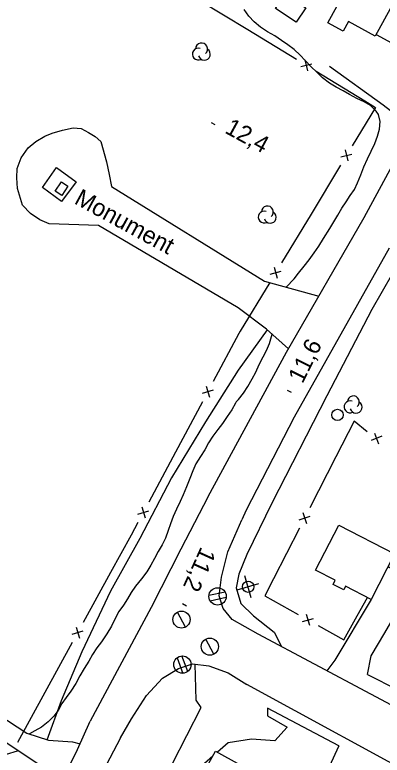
# Model space of a CAD drawing. Extents: x 219136 to 222520, y 5421589 to 5424530.
# Drawn here: x 220669 to 220733.4, y 5423443.6 to 5423573.3 of the extents above; entities that cross this region are included whole.
import ezdxf

# ---------------------------------------------------------------- set-up
doc = ezdxf.new("R2010")
doc.units = 0
for name, color, linetype in [('Level 19', 7, 'Continuous'), ('Level 2', 7, 'Continuous'), ('Level 21', 7, 'Continuous'), ('Level 22', 7, 'Continuous'), ('Level 3', 7, 'Continuous'), ('Level 31', 7, 'Continuous'), ('Level 36', 7, 'Continuous'), ('Level 37', 7, 'Continuous'), ('Level 39', 7, 'Continuous'), ('Level 44', 7, 'Continuous')]:
    doc.layers.add(name, color=color, linetype=linetype)

msp = doc.modelspace()

# ---------------------------------------------------------------- linework, layer by layer
at = {"layer": 'Level 19'}
for points in [[(220677.26, 5423439.13), (220673.4, 5423441.75), (220667.19, 5423445.95), (220659.5, 5423450.1), (220648.79, 5423456.42), (220637.57, 5423462.4), (220628.98, 5423466.65), (220621.26, 5423469.59), (220614.32, 5423472.49), (220608.83, 5423475.28), (220604.62, 5423479.01), (220601.77, 5423483.41), (220599.74, 5423489.66), (220599.04, 5423497.72), (220600.51, 5423508.16), (220602.83, 5423518.02), (220605.47, 5423524.83), (220611.33, 5423535.54), (220620.35, 5423551.71), (220628.37, 5423563.76), (220635.22, 5423575.59), (220641.88, 5423588.2), (220645.01, 5423593.87)], [(220732.32, 5423569.91), (220735.63, 5423568.08), (220738.92, 5423566.92), (220744.8, 5423565.01)], [(220738.68, 5423553.51), (220733.57, 5423557.53), (220724.11, 5423564.31)], [(220716.95, 5423514.83), (220716.95, 5423514.83), (220713.06, 5423518.27), (220708.12, 5423521.97), (220683.64, 5423536.42), (220674.96, 5423536.72), (220673.33, 5423537.39), (220671.74, 5423538.54), (220670.34, 5423539.97), (220669.94, 5423541.17), (220669.45, 5423542.92), (220669.34, 5423544.78), (220669.4, 5423546.39), (220670.1, 5423548.28), (220671.28, 5423550.05), (220672.67, 5423551.13), (220674.21, 5423552.06), (220675.54, 5423552.62), (220677.33, 5423553.15), (220679.19, 5423553.54), (220680.57, 5423553.41), (220681.87, 5423552.72), (220683.07, 5423552), (220684.03, 5423551.15), (220685.04, 5423547.57), (220685.53, 5423545.38), (220685.94, 5423543.25), (220712.71, 5423526.66), (220722.25, 5423524.03), (220722.25, 5423524.03)], [(220673.8, 5423543.06), (220676.25, 5423546.6), (220679.75, 5423544.07), (220677.14, 5423540.61), (220673.8, 5423543.06)], [(220730.8, 5423457.7), (220731.41, 5423461.02), (220733.84, 5423465.03), (220738.99, 5423473.85), (220734.39, 5423476.62)], [(220731.46, 5423470.89), (220725.07, 5423460.26), (220723.68, 5423458.39)], [(220703.69, 5423443.42), (220702.23, 5423442.15), (220700.68, 5423439.33), (220696.6, 5423442.12), (220701.65, 5423451.93), (220700.77, 5423453.24), (220700.57, 5423459.56)], [(220664.09, 5423451.98), (220671.09, 5423447.46), (220674.87, 5423446.21), (220679.06, 5423445.93), (220680.42, 5423445.59)], [(220713.26, 5423451.81), (220713.29, 5423450.5), (220716.7, 5423448.52), (220714.57, 5423446.13), (220710.43, 5423446.4), (220706.39, 5423445.77), (220704.48, 5423444.12)], [(220725.74, 5423445.24), (220724.09, 5423441.56), (220721.3, 5423436.95), (220719.08, 5423432.62), (220717.92, 5423429.12), (220717.57, 5423425.51)]]:
    msp.add_lwpolyline(points, dxfattribs=at)
at = {"layer": 'Level 2'}
for points in [[(220709.98, 5423573.12), (220709.16, 5423574.29)], [(220716.52, 5423525.61), (220717.91, 5423527.08), (220718.72, 5423528.05), (220719.68, 5423529.27), (220720.58, 5423530.43), (220721.44, 5423531.61), (220722.27, 5423532.82), (220723.11, 5423534.14), (220724.17, 5423535.87), (220724.89, 5423537.06), (220725.61, 5423538.25), (220726.32, 5423539.43), (220727.05, 5423540.58), (220727.78, 5423541.68), (220728.5, 5423542.75), (220729.07, 5423543.87), (220729.62, 5423545.3), (220730.17, 5423546.72), (220730.81, 5423548.1), (220731.46, 5423549.47), (220732.07, 5423550.79), (220732.54, 5423552.05), (220732.88, 5423553.29), (220733.03, 5423554.62), (220732.72, 5423555.85), (220732.31, 5423556.47), (220731.32, 5423557.43), (220730.22, 5423558.08), (220728.95, 5423558.68), (220727.63, 5423559.38), (220726.5, 5423560.02), (220725.3, 5423560.66), (220724.15, 5423561.35), (220722.93, 5423562.27), (220721.89, 5423563.28), (220720.94, 5423564.25), (220719.89, 5423565.34), (220718.97, 5423566.3), (220717.92, 5423567.28), (220716.83, 5423568.11), (220715.74, 5423568.87), (220714.53, 5423569.65), (220713.27, 5423570.38), (220712.05, 5423571.19), (220710.95, 5423572.12), (220709.98, 5423573.12)], [(220707.79, 5423505.53), (220708.18, 5423505.94), (220709.03, 5423507.04), (220709.83, 5423508.22), (220710.58, 5423509.53), (220711.2, 5423510.69), (220711.82, 5423512.05), (220712.5, 5423513.39), (220713.1, 5423514.54), (220713.6, 5423515.71), (220714.09, 5423517.36)], [(220707.79, 5423505.53), (220707.66, 5423505.3), (220707, 5423504.13), (220706.2, 5423502.92), (220705.38, 5423501.74), (220704.58, 5423500.66), (220703.66, 5423499.48), (220702.92, 5423498.3), (220702.28, 5423497.12), (220701.51, 5423495.95), (220700.72, 5423494.62), (220700.19, 5423493.43), (220699.67, 5423492.06), (220699.09, 5423490.6), (220698.47, 5423489.22), (220697.94, 5423488.07), (220697.3, 5423486.7), (220696.74, 5423485.43), (220696.25, 5423484.13), (220695.85, 5423482.95), (220695.39, 5423481.62), (220694.81, 5423480.46), (220694.12, 5423479.28), (220693.48, 5423478.06), (220692.83, 5423476.9), (220692.12, 5423475.72), (220691.19, 5423474.47), (220690.15, 5423473.23), (220689.36, 5423472.12), (220688.74, 5423470.97), (220688.01, 5423469.88), (220687.23, 5423468.79), (220686.56, 5423467.53), (220685.89, 5423466.17), (220685.07, 5423464.83), (220684.15, 5423463.47), (220683.32, 5423462.4), (220682.57, 5423461.24)], [(220682.57, 5423461.24), (220681.93, 5423460.07), (220681.12, 5423458.79), (220680.38, 5423457.48), (220679.64, 5423456.13), (220678.8, 5423454.8), (220677.98, 5423453.71), (220677.2, 5423452.64), (220676.57, 5423451.44), (220675.78, 5423450.4), (220674.8, 5423449.44), (220673.64, 5423448.48), (220672.5, 5423447.84), (220671.52, 5423447.32)]]:
    msp.add_lwpolyline(points, dxfattribs=at)
at = {"layer": 'Level 21'}
for points in [[(220730.22, 5423537.85), (220739.72, 5423555.43)], [(220702.86, 5423488.94), (220716.59, 5423514.2), (220730.22, 5423537.85)], [(220761.62, 5423525.39), (220754.57, 5423529.2), (220749.11, 5423531.85), (220744.81, 5423532.72), (220740.84, 5423532.17), (220737.79, 5423530.72), (220735.17, 5423528.02), (220731.58, 5423521.68), (220723.65, 5423506.58), (220714.04, 5423487.74), (220709.62, 5423478.73), (220708.23, 5423475.31), (220707.8, 5423472.92), (220708.58, 5423470.17), (220710.83, 5423468.03), (220714.44, 5423465.15), (220715.74, 5423462.63)], [(220734.58, 5423532.43), (220717.92, 5423502.8), (220709.53, 5423486.52), (220708.74, 5423484.83)], [(220702.86, 5423488.94), (220698.05, 5423479.67), (220692.87, 5423469.49), (220682.2, 5423449.55)], [(220800.15, 5423417.61), (220760.99, 5423438.52), (220711.64, 5423464.81), (220707.05, 5423467.36), (220705.5, 5423469.31), (220704.82, 5423471.54), (220705.21, 5423474.77), (220706.29, 5423479.21), (220708.74, 5423484.83)], [(220687.51, 5423446.62), (220689.4, 5423449.97), (220692.08, 5423454.03), (220694.86, 5423457.1), (220697.64, 5423458.78), (220700.13, 5423459.62), (220702.99, 5423459.23), (220706.39, 5423458), (220709.65, 5423455.96)], [(220730.8, 5423457.7), (220746.76, 5423449.69)], [(220802.31, 5423405.92), (220762.56, 5423427.67), (220742.88, 5423437.84), (220709.65, 5423455.96)], [(220725.74, 5423445.24), (220713.26, 5423451.81)], [(220650.32, 5423388.96), (220663.19, 5423411.78), (220673.62, 5423431.8), (220679.96, 5423444.58), (220682.2, 5423449.55)], [(220687.51, 5423446.62), (220679.36, 5423431.13), (220669.63, 5423412.9), (220663.78, 5423399.73), (220660.17, 5423391.95), (220658.41, 5423387.36), (220657.97, 5423384.96)]]:
    msp.add_lwpolyline(points, dxfattribs=at)
at = {"layer": 'Level 22'}
for points in [[(220713.23, 5423518.12), (220708.1, 5423511.09), (220702.37, 5423502.02), (220696.45, 5423492.18), (220690.87, 5423481.56), (220685.77, 5423472.32)], [(220685.77, 5423472.32), (220680.74, 5423461.69)], [(220680.74, 5423461.69), (220677.11, 5423453.14), (220674.58, 5423446.23)]]:
    msp.add_lwpolyline(points, dxfattribs=at)
at = {"layer": 'Level 3'}
for p, q in [((220703.37, 5423554.48), (220704.06, 5423554.1)), ((220716.72, 5423507.58), (220717.42, 5423507.2)), ((220698.35, 5423470.16), (220699.05, 5423469.78))]:
    msp.add_line(p, q, dxfattribs=at)
at = {"layer": 'Level 31'}
for points in [[(220723.84, 5423571.92), (220730.3, 5423583.8), (220737.69, 5423579.78), (220732.16, 5423569.62), (220727.46, 5423572.17), (220726.53, 5423570.46)], [(220718.31, 5423572.06), (220714.67, 5423574.47), (220716.33, 5423576.98), (220719.97, 5423574.56)], [(220725.74, 5423483.91), (220735.55, 5423478.88), (220731.46, 5423470.89), (220726.96, 5423473.19), (220726.63, 5423472.55), (220724.76, 5423473.51), (220725.14, 5423474.25), (220721.69, 5423476.02)], [(220704.17, 5423444.29), (220713.35, 5423439.18), (220709.44, 5423432.14), (220700.25, 5423437.25)]]:
    msp.add_lwpolyline(points, close=True, dxfattribs=at)
at = {"layer": 'Level 36'}
for p, q in [((220710.42, 5423471.19), (220709.29, 5423475.02)), ((220707.94, 5423472.54), (220711.77, 5423473.67)), ((220705.83, 5423472.18), (220703, 5423471.55)), ((220703.21, 5423470.66), (220706.04, 5423471.29)), ((220698.91, 5423466.02), (220697.49, 5423468.66)), ((220703.87, 5423461.28), (220702.45, 5423463.92)), ((220697.42, 5423460.65), (220698.43, 5423457.93)), ((220699.28, 5423458.27), (220698.27, 5423460.99))]:
    msp.add_line(p, q, dxfattribs=at)
for centre, radius in [((220725.54, 5423503.22), 1), ((220709.86, 5423473.11), 1), ((220704.51, 5423471.42), 1.52), ((220698.19, 5423467.35), 1.5), ((220703.15, 5423462.61), 1.5), ((220698.35, 5423459.47), 1.52)]:
    msp.add_circle(centre, radius, dxfattribs=at)
at = {"layer": 'Level 37'}
for p, q in [((220719.1, 5423564.27), (220721.05, 5423564.74)), ((220720.31, 5423563.53), (220719.84, 5423565.48)), ((220726.12, 5423548.46), (220728.07, 5423548.94)), ((220726.85, 5423549.67), (220727.34, 5423547.73)), ((220713.72, 5423527.91), (220715.67, 5423528.39)), ((220714.45, 5423529.12), (220714.94, 5423527.18)), ((220701.86, 5423507.02), (220703.77, 5423507.6)), ((220702.53, 5423508.26), (220703.11, 5423506.35)), ((220732, 5423500.04), (220732.74, 5423498.18)), ((220733.3, 5423499.48), (220731.44, 5423498.74)), ((220691.21, 5423487.1), (220691.79, 5423485.18)), ((220690.54, 5423485.85), (220692.46, 5423486.43)), ((220718.83, 5423484.86), (220720.74, 5423485.47)), ((220719.48, 5423486.12), (220720.1, 5423484.21)), ((220719.42, 5423467.02), (220721.35, 5423467.57)), ((220720.66, 5423466.33), (220720.11, 5423468.26)), ((220679.72, 5423466.04), (220680.28, 5423464.12)), ((220679.03, 5423464.8), (220680.96, 5423465.36)), ((220667.49, 5423443.76), (220669.41, 5423444.32))]:
    msp.add_line(p, q, dxfattribs=at)
for points in [[(220701.31, 5423575.98), (220709.84, 5423570.77)], [(220709.84, 5423570.77), (220718.37, 5423565.55)], [(220721.78, 5423563.46), (220730.31, 5423558.25)], [(220730.31, 5423558.25), (220732.17, 5423557.11), (220728.13, 5423550.41)], [(220726.06, 5423546.99), (220720.9, 5423538.43)], [(220720.9, 5423538.43), (220715.73, 5423529.86)], [(220713.66, 5423526.44), (220708.5, 5423517.88)], [(220708.5, 5423517.88), (220708.25, 5423517.47), (220703.76, 5423509.07)], [(220701.87, 5423505.54), (220697.16, 5423496.72)], [(220730.74, 5423500.25), (220728.45, 5423502.12), (220725.25, 5423495.85)], [(220697.16, 5423496.72), (220692.44, 5423487.91)], [(220725.25, 5423495.85), (220720.7, 5423486.95)], [(220690.56, 5423484.38), (220689.36, 5423482.14), (220685.77, 5423475.6)], [(220718.88, 5423483.38), (220714.33, 5423474.48)], [(220685.77, 5423475.6), (220680.96, 5423466.83)], [(220714.33, 5423474.48), (220712.81, 5423471.51), (220718.64, 5423468.27)], [(220729.01, 5423468.02), (220730.8, 5423471.23)], [(220722.13, 5423466.32), (220726.65, 5423463.81), (220729.01, 5423468.02)], [(220679.03, 5423463.33), (220674.22, 5423454.56)], [(220674.22, 5423454.56), (220669.41, 5423445.79)]]:
    msp.add_lwpolyline(points, dxfattribs=at)
at = {"layer": 'Level 39'}
msp.add_lwpolyline([(220676.07, 5423542.42), (220677.16, 5423544.08), (220678.28, 5423543.34), (220677.19, 5423541.68)], close=True, dxfattribs=at)
at = {"layer": 'Level 44'}
for centre, start, end in [((220701.7, 5423567.36), 310.1588, 177.6158), ((220701.15, 5423566.47), 72.005, 297.6935), ((220702.19, 5423566.43), 194.8265, 57.5108), ((220713.24, 5423538.79), 310.1588, 177.6158), ((220712.69, 5423537.9), 72.005, 297.6935), ((220713.73, 5423537.86), 194.8265, 57.5108), ((220728.31, 5423505.5), 309.6881, 177.1452), ((220727.75, 5423504.62), 71.5343, 297.2229), ((220728.79, 5423504.57), 194.3558, 57.0401)]:
    msp.add_arc(centre, 1.05, start, end, dxfattribs=at)

# ---------------------------------------------------------------- texts
at = {"layer": 'Level 3'}
for s, rotation, p in [('12,4', 331.383, (220705.61, 5423552.74)), ('11,6', 63.4753, (220719.41, 5423508.58)), ('11,2', 245.6854, (220701.61, 5423480.25))]:
    msp.add_text(s, height=3, rotation=rotation, dxfattribs=at).set_placement(p)
at = {"layer": 'Level 39'}
msp.add_text('Monument', height=3, rotation=331.383, dxfattribs=at).set_placement((220679.21, 5423540.35))

doc.saveas('drawing.dxf')
